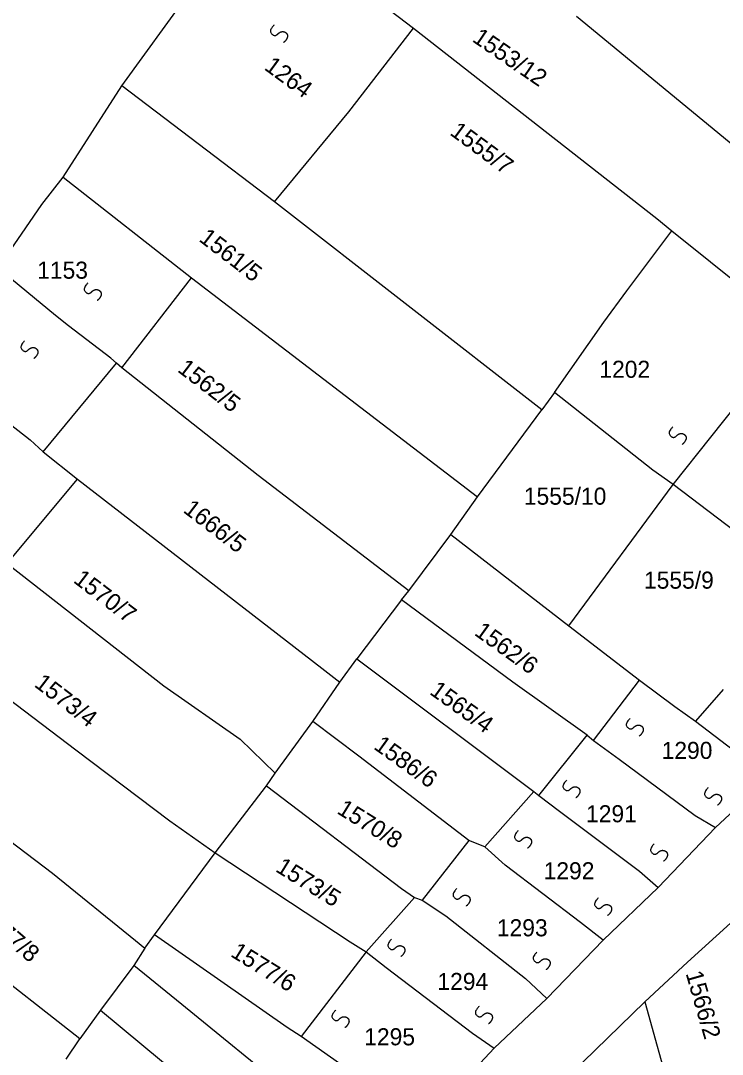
# Model space of a CAD drawing. Extents: x -581999 to -572728, y -1219553 to -1212032.
# Drawn here: x -578013.6 to -577931.4, y -1215615.4 to -1215494.4 of the extents above; entities that cross this region are included whole.
import ezdxf

# ---------------------------------------------------------------- set-up
doc = ezdxf.new("R2010")
doc.units = 0
for name, color, linetype in [('Vrstva 1', 7, 'Continuous'), ('Vrstva 2', 7, 'Continuous'), ('Vrstva 6', 7, 'Continuous')]:
    doc.layers.add(name, color=color, linetype=linetype)

msp = doc.modelspace()

# ---------------------------------------------------------------- linework, layer by layer
at = {"layer": 'Vrstva 1'}
for points in [[(-578001.754, -1215502.027), (-577993.954, -1215491.285), (-577986.65, -1215480.681), (-577967.573, -1215495.255)], [(-577948.48, -1215493.866), (-577926.587, -1215511.862)], [(-577975.165, -1215505.062), (-577967.573, -1215495.255)], [(-577967.573, -1215495.255), (-577939.064, -1215517.563), (-577937.307, -1215518.977)], [(-578008.633, -1215512.687), (-578001.754, -1215502.027)], [(-577983.849, -1215515.609), (-578001.754, -1215502.027)], [(-577983.849, -1215515.609), (-577975.165, -1215505.062)], [(-578011.132, -1215515.921), (-578008.633, -1215512.687)], [(-578008.633, -1215512.687), (-577993.596, -1215524.485)], [(-578016.251, -1215523.369), (-578011.132, -1215515.921)], [(-577952.523, -1215539.967), (-577983.849, -1215515.609)], [(-577942.566, -1215526.004), (-577937.307, -1215518.977)], [(-577937.307, -1215518.977), (-577923.511, -1215530.033)], [(-578009.518, -1215528.895), (-578016.251, -1215523.369)], [(-578001.739, -1215535.034), (-577993.596, -1215524.485)], [(-577993.596, -1215524.485), (-577960.076, -1215550.156)], [(-577945.281, -1215529.7), (-577942.566, -1215526.004)], [(-578008.006, -1215530.1), (-578009.518, -1215528.895)], [(-578002.382, -1215534.469), (-578003.025, -1215533.904), (-578008.006, -1215530.1)], [(-577951.052, -1215537.94), (-577945.281, -1215529.7)], [(-578010.952, -1215544.89), (-578002.382, -1215534.469)], [(-578001.739, -1215535.034), (-578002.382, -1215534.469)], [(-577968.117, -1215561.137), (-577985.751, -1215547.639), (-578001.739, -1215535.034)], [(-577937.129, -1215548.715), (-577928.334, -1215537.593)], [(-577951.052, -1215537.94), (-577952.523, -1215539.967)], [(-577939.534, -1215547.029), (-577951.052, -1215537.94)], [(-578017.543, -1215539.519), (-578012.465, -1215543.465)], [(-577960.076, -1215550.156), (-577952.523, -1215539.967)], [(-578012.465, -1215543.465), (-578010.952, -1215544.89)], [(-578010.952, -1215544.89), (-578006.955, -1215548.067)], [(-577937.129, -1215548.715), (-577939.534, -1215547.029)], [(-578015.194, -1215557.931), (-578006.955, -1215548.067)], [(-578006.955, -1215548.067), (-577978.329, -1215570.204), (-577976.21, -1215571.849)], [(-577949.371, -1215565.246), (-577937.129, -1215548.715)], [(-577924.646, -1215558.193), (-577937.129, -1215548.715)], [(-577963.184, -1215554.548), (-577960.076, -1215550.156)], [(-577968.117, -1215561.137), (-577963.184, -1215554.548)], [(-577963.184, -1215554.548), (-577949.371, -1215565.246)], [(-578015.194, -1215557.931), (-577996.828, -1215572.285), (-577987.861, -1215578.533), (-577983.768, -1215582.501)], [(-577968.961, -1215562.203), (-577968.117, -1215561.137)], [(-577968.961, -1215562.203), (-577974.2, -1215569.104)], [(-577947.228, -1215578.052), (-577955.934, -1215571.855), (-577968.961, -1215562.203)], [(-577949.371, -1215565.246), (-577941.084, -1215571.617)], [(-578024.083, -1215566.934), (-578007.119, -1215579.755), (-577996.1, -1215588.081), (-577990.808, -1215591.812)], [(-577976.21, -1215571.849), (-577974.2, -1215569.104)], [(-577974.2, -1215569.104), (-577953.481, -1215584.656)], [(-577946.487, -1215578.689), (-577941.084, -1215571.617)], [(-577941.084, -1215571.617), (-577936.967, -1215574.691)], [(-577979.366, -1215576.456), (-577976.21, -1215571.849)], [(-577931.297, -1215572.689), (-577934.544, -1215576.412)], [(-577936.967, -1215574.691), (-577934.544, -1215576.412)], [(-577983.768, -1215582.501), (-577979.366, -1215576.456)], [(-577961.087, -1215590.391), (-577973.972, -1215580.513), (-577979.366, -1215576.456)], [(-577934.544, -1215576.412), (-577930.062, -1215579.792)], [(-577952.903, -1215585.1), (-577947.228, -1215578.052)], [(-577947.228, -1215578.052), (-577946.487, -1215578.689)], [(-577946.487, -1215578.689), (-577943.473, -1215580.88)], [(-577943.473, -1215580.88), (-577934.57, -1215587.456)], [(-578025.191, -1215582.615), (-578009.849, -1215594.229), (-578000.128, -1215602.112), (-577999.048, -1215602.988)], [(-577984.797, -1215583.969), (-577983.768, -1215582.501)], [(-577925.607, -1215582.735), (-577932.173, -1215588.847)], [(-577990.808, -1215591.812), (-577984.797, -1215583.969)], [(-577984.797, -1215583.969), (-577968.983, -1215596.015), (-577967.468, -1215597.06)], [(-577959.208, -1215591.132), (-577953.481, -1215584.656)], [(-577953.481, -1215584.656), (-577952.903, -1215585.1)], [(-577952.903, -1215585.1), (-577950.468, -1215586.969)], [(-577950.468, -1215586.969), (-577941.08, -1215593.975)], [(-577934.57, -1215587.456), (-577932.173, -1215588.847)], [(-577932.173, -1215588.847), (-577938.916, -1215595.906)], [(-577961.087, -1215590.391), (-577966.559, -1215597.369)], [(-577959.208, -1215591.132), (-577961.087, -1215590.391)], [(-577956.846, -1215593.281), (-577959.208, -1215591.132)], [(-577997.925, -1215601.432), (-577990.808, -1215591.812)], [(-577990.808, -1215591.812), (-577974.989, -1215602.266), (-577973.111, -1215603.434)], [(-578006.645, -1215613.621), (-578018.851, -1215604.094), (-578033.22, -1215592.705)], [(-577948.003, -1215599.978), (-577956.846, -1215593.281)], [(-577941.08, -1215593.975), (-577938.916, -1215595.906)], [(-577938.916, -1215595.906), (-577945.364, -1215602.058)], [(-577973.111, -1215603.434), (-577967.468, -1215597.06)], [(-577967.468, -1215597.06), (-577966.559, -1215597.369)], [(-577966.559, -1215597.369), (-577963.771, -1215599.214)], [(-577963.771, -1215599.214), (-577954.453, -1215606.558)], [(-577945.364, -1215602.058), (-577948.003, -1215599.978)], [(-577940.464, -1215609.284), (-577935.483, -1215604.643), (-577930.413, -1215600.055)], [(-577999.048, -1215602.988), (-577997.925, -1215601.432)], [(-577980.735, -1215613.333), (-577982.366, -1215612.3), (-577997.925, -1215601.432)], [(-577945.364, -1215602.058), (-577951.936, -1215608.882)], [(-577999.048, -1215602.988), (-578000.349, -1215605.033)], [(-577973.111, -1215603.434), (-577980.735, -1215613.333)], [(-577973.111, -1215603.434), (-577970.757, -1215605.267)], [(-578000.349, -1215605.033), (-578004.256, -1215610.251)], [(-577956.799, -1215640.454), (-577958.439, -1215639.424), (-577966.932, -1215632.331), (-577981.777, -1215620.125), (-577994.708, -1215609.588), (-578000.349, -1215605.033)], [(-577970.757, -1215605.267), (-577960.642, -1215612.947)], [(-577954.453, -1215606.558), (-577951.936, -1215608.882)], [(-577951.936, -1215608.882), (-577958.113, -1215614.708)], [(-577950.732, -1215619.191), (-577947.724, -1215616.36), (-577940.464, -1215609.284)], [(-577940.464, -1215609.284), (-577937.382, -1215620.374), (-577936.961, -1215622.428)], [(-578004.256, -1215610.251), (-578006.645, -1215613.621)], [(-578004.256, -1215610.251), (-577982.326, -1215628.457), (-577967.228, -1215640.276), (-577963.367, -1215643.626), (-577961.526, -1215644.913)], [(-577960.642, -1215612.947), (-577958.113, -1215614.708)], [(-578008.259, -1215616.011), (-578006.645, -1215613.621)], [(-577966.328, -1215623.482), (-577980.735, -1215613.333)], [(-577958.113, -1215614.708), (-577966.328, -1215623.482)]]:
    msp.add_lwpolyline(points, dxfattribs=at)
at = {"layer": 'Vrstva 6'}
for points in [[(-577983.902, -1215494.892), (-577984.489, -1215495.514), (-577984.034, -1215496.123), (-577983.628, -1215496.111), (-577983.342, -1215495.806), (-577983.036, -1215495.652), (-577982.736, -1215495.668), (-577982.529, -1215495.77), (-577982.353, -1215495.973), (-577982.308, -1215496.337), (-577982.643, -1215496.849), (-577982.801, -1215496.941)], [(-578005.726, -1215525.1), (-578006.313, -1215525.722), (-578005.858, -1215526.331), (-578005.452, -1215526.319), (-578005.166, -1215526.014), (-578004.86, -1215525.86), (-578004.56, -1215525.876), (-578004.353, -1215525.978), (-578004.177, -1215526.181), (-578004.132, -1215526.545), (-578004.467, -1215527.057), (-578004.625, -1215527.149)], [(-578013.147, -1215531.886), (-578013.734, -1215532.508), (-578013.279, -1215533.117), (-578012.873, -1215533.105), (-578012.587, -1215532.8), (-578012.281, -1215532.646), (-578011.981, -1215532.662), (-578011.774, -1215532.764), (-578011.598, -1215532.967), (-578011.553, -1215533.331), (-578011.888, -1215533.843), (-578012.046, -1215533.935)], [(-577937.197, -1215541.955), (-577937.784, -1215542.577), (-577937.329, -1215543.186), (-577936.923, -1215543.174), (-577936.637, -1215542.869), (-577936.331, -1215542.715), (-577936.031, -1215542.731), (-577935.824, -1215542.833), (-577935.648, -1215543.036), (-577935.603, -1215543.4), (-577935.938, -1215543.912), (-577936.096, -1215544.004)], [(-577942.217, -1215576.104), (-577942.804, -1215576.726), (-577942.349, -1215577.335), (-577941.943, -1215577.323), (-577941.657, -1215577.018), (-577941.351, -1215576.864), (-577941.051, -1215576.88), (-577940.844, -1215576.982), (-577940.668, -1215577.185), (-577940.623, -1215577.549), (-577940.958, -1215578.061), (-577941.116, -1215578.153)], [(-577949.637, -1215583.327), (-577950.224, -1215583.949), (-577949.769, -1215584.558), (-577949.363, -1215584.546), (-577949.077, -1215584.241), (-577948.771, -1215584.087), (-577948.471, -1215584.103), (-577948.264, -1215584.205), (-577948.088, -1215584.408), (-577948.043, -1215584.772), (-577948.378, -1215585.284), (-577948.536, -1215585.376)], [(-577933.051, -1215584.203), (-577933.638, -1215584.825), (-577933.183, -1215585.434), (-577932.777, -1215585.422), (-577932.491, -1215585.117), (-577932.185, -1215584.963), (-577931.885, -1215584.979), (-577931.678, -1215585.081), (-577931.502, -1215585.284), (-577931.457, -1215585.648), (-577931.792, -1215586.16), (-577931.95, -1215586.252)], [(-577955.312, -1215589.238), (-577955.899, -1215589.86), (-577955.444, -1215590.469), (-577955.038, -1215590.457), (-577954.752, -1215590.152), (-577954.446, -1215589.998), (-577954.146, -1215590.014), (-577953.939, -1215590.116), (-577953.763, -1215590.319), (-577953.718, -1215590.683), (-577954.053, -1215591.195), (-577954.211, -1215591.287)], [(-577939.38, -1215590.77), (-577939.967, -1215591.392), (-577939.512, -1215592.001), (-577939.106, -1215591.989), (-577938.82, -1215591.684), (-577938.514, -1215591.53), (-577938.214, -1215591.546), (-577938.007, -1215591.648), (-577937.831, -1215591.851), (-577937.786, -1215592.215), (-577938.121, -1215592.727), (-577938.279, -1215592.819)], [(-577962.514, -1215596.024), (-577963.101, -1215596.646), (-577962.646, -1215597.255), (-577962.24, -1215597.243), (-577961.954, -1215596.938), (-577961.648, -1215596.784), (-577961.348, -1215596.8), (-577961.141, -1215596.902), (-577960.965, -1215597.105), (-577960.92, -1215597.469), (-577961.255, -1215597.981), (-577961.413, -1215598.073)], [(-577945.928, -1215597.118), (-577946.515, -1215597.74), (-577946.06, -1215598.349), (-577945.654, -1215598.337), (-577945.368, -1215598.032), (-577945.062, -1215597.878), (-577944.762, -1215597.894), (-577944.555, -1215597.996), (-577944.379, -1215598.199), (-577944.334, -1215598.563), (-577944.669, -1215599.075), (-577944.827, -1215599.167)], [(-577970.153, -1215601.934), (-577970.74, -1215602.556), (-577970.285, -1215603.165), (-577969.879, -1215603.153), (-577969.593, -1215602.848), (-577969.287, -1215602.694), (-577968.987, -1215602.71), (-577968.78, -1215602.812), (-577968.604, -1215603.015), (-577968.559, -1215603.379), (-577968.894, -1215603.891), (-577969.052, -1215603.983)], [(-577953.13, -1215603.466), (-577953.717, -1215604.088), (-577953.262, -1215604.697), (-577952.856, -1215604.685), (-577952.57, -1215604.38), (-577952.264, -1215604.226), (-577951.964, -1215604.242), (-577951.757, -1215604.344), (-577951.581, -1215604.547), (-577951.536, -1215604.911), (-577951.871, -1215605.423), (-577952.029, -1215605.515)], [(-577976.7, -1215610.252), (-577977.287, -1215610.874), (-577976.832, -1215611.483), (-577976.426, -1215611.471), (-577976.14, -1215611.166), (-577975.834, -1215611.012), (-577975.534, -1215611.028), (-577975.327, -1215611.13), (-577975.151, -1215611.333), (-577975.106, -1215611.697), (-577975.441, -1215612.209), (-577975.599, -1215612.301)], [(-577959.895, -1215609.814), (-577960.482, -1215610.436), (-577960.027, -1215611.045), (-577959.621, -1215611.033), (-577959.335, -1215610.728), (-577959.029, -1215610.574), (-577958.729, -1215610.59), (-577958.522, -1215610.692), (-577958.346, -1215610.895), (-577958.301, -1215611.259), (-577958.636, -1215611.771), (-577958.794, -1215611.863)]]:
    msp.add_open_spline(points, degree=2, dxfattribs=at)

# ---------------------------------------------------------------- texts
at = {"layer": 'Vrstva 2'}
for s, rotation, p in [('1553/12', 325.63256, (-577960.799, -1215496.742)), ('1264', 323.71611, (-577985.167, -1215500.03)), ('1555/7', 323.71611, (-577963.419, -1215507.665)), ('1561/5', 322.64978, (-577992.817, -1215520.119)), ('1562/5', 322.64978, (-577995.331, -1215535.402)), ('1666/5', 322.64978, (-577994.666, -1215551.867)), ('1570/7', 322.64978, (-578007.527, -1215560.085)), ('1562/6', 324.38171, (-577960.55, -1215566.249)), ('1573/4', 322.64978, (-578012.112, -1215572.275)), ('1565/4', 324.38171, (-577965.794, -1215573.168)), ('1586/6', 324.38171, (-577972.348, -1215579.581)), ('1570/8', 328.21103, (-577976.654, -1215587.141)), ('1573/5', 328.21103, (-577983.85, -1215593.942)), ('1577/8', 319.61095, (-578018.705, -1215599.486)), ('1577/6', 328.21103, (-577989.117, -1215603.885)), ('1566/2', 286.01854, (-577935.698, -1215605.951))]:
    msp.add_text(s, height=2, rotation=rotation, dxfattribs=at).set_placement(p)
for s, p in [('1153', (-578011.66, -1215524.598)), ('1202', (-577945.795, -1215536.203)), ('1555/10', (-577954.644, -1215551.063)), ('1555/9', (-577940.566, -1215560.897)), ('1290', (-577938.498, -1215580.835)), ('1291', (-577947.355, -1215588.254)), ('1292', (-577952.321, -1215594.931)), ('1293', (-577957.803, -1215601.608)), ('1294', (-577964.769, -1215607.892)), ('1295', (-577973.342, -1215614.373))]:
    msp.add_text(s, height=2, dxfattribs=at).set_placement(p)

doc.saveas('drawing.dxf')
